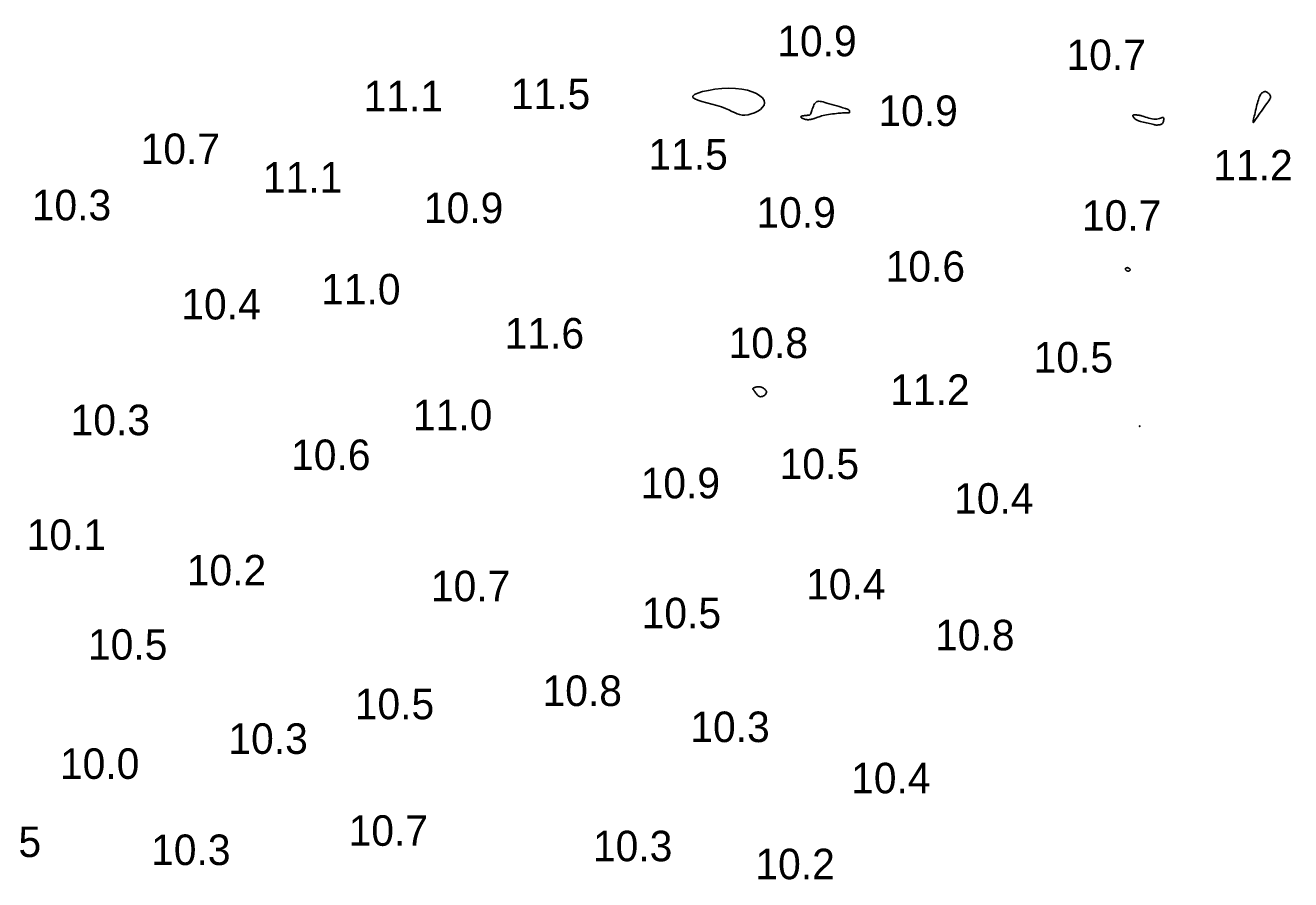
# Model space of a CAD drawing. Extents: x 3040093 to 3056816, y 408076 to 509144.
# Drawn here: x 3043639.4 to 3043846.7, y 438083.7 to 438223.6 of the extents above; entities that cross this region are included whole.
import ezdxf

# ---------------------------------------------------------------- set-up
doc = ezdxf.new("R2010")
doc.units = 0
doc.layers.add('V-CHAN-CONT-EL12-1112', color=7, linetype='Continuous')
doc.layers.add('V-TOPO-SOUN-0810', color=7, linetype='Continuous')

msp = doc.modelspace()

# ---------------------------------------------------------------- linework, layer by layer
at = {"layer": 'V-CHAN-CONT-EL12-1112'}
for points in [[(3043756.78, 438213.2), (3043757.7, 438213.01), (3043758.51, 438212.76), (3043759.21, 438212.45), (3043759.76, 438212.1), (3043760.17, 438211.73), (3043760.43, 438211.34), (3043760.51, 438210.95), (3043760.43, 438210.56), (3043760.19, 438210.2), (3043759.83, 438209.86), (3043759.39, 438209.56), (3043758.88, 438209.31), (3043758.34, 438209.11), (3043757.81, 438208.97), (3043757.3, 438208.91), (3043756.84, 438208.92), (3043756.42, 438209), (3043756.01, 438209.14), (3043755.59, 438209.33), (3043755.15, 438209.54), (3043754.66, 438209.78), (3043754.1, 438210.03), (3043753.44, 438210.28), (3043752.68, 438210.51), (3043751.86, 438210.73), (3043751.04, 438210.95), (3043750.26, 438211.16), (3043749.59, 438211.38), (3043749.08, 438211.59), (3043748.79, 438211.82), (3043748.76, 438212.05), (3043749.04, 438212.29), (3043749.6, 438212.54), (3043750.37, 438212.78), (3043751.31, 438212.98), (3043752.38, 438213.16), (3043753.5, 438213.28), (3043754.65, 438213.33), (3043755.75, 438213.31)], [(3043766.49, 438208.72), (3043766.59, 438208.76), (3043766.73, 438208.79), (3043766.9, 438208.82), (3043767.07, 438208.84), (3043767.25, 438208.86), (3043767.42, 438208.87), (3043767.57, 438208.89), (3043767.69, 438208.89), (3043767.79, 438208.91), (3043767.86, 438208.93), (3043767.93, 438208.96), (3043767.98, 438209.01), (3043768.02, 438209.09), (3043768.07, 438209.19), (3043768.12, 438209.33), (3043768.18, 438209.5), (3043768.25, 438209.7), (3043768.33, 438209.92), (3043768.41, 438210.14), (3043768.51, 438210.37), (3043768.61, 438210.58), (3043768.71, 438210.77), (3043768.83, 438210.93), (3043768.95, 438211.05), (3043769.08, 438211.13), (3043769.23, 438211.18), (3043769.4, 438211.19), (3043769.6, 438211.18), (3043769.83, 438211.14), (3043770.09, 438211.08), (3043770.39, 438210.99), (3043770.74, 438210.89), (3043771.12, 438210.78), (3043771.52, 438210.67), (3043771.93, 438210.54), (3043772.33, 438210.42), (3043772.71, 438210.31), (3043773.05, 438210.21), (3043773.34, 438210.12), (3043773.57, 438210.05), (3043773.75, 438210), (3043773.89, 438209.96), (3043773.98, 438209.93), (3043774.05, 438209.91), (3043774.09, 438209.9), (3043774.12, 438209.89), (3043774.14, 438209.88), (3043774.16, 438209.87), (3043774.18, 438209.86), (3043774.2, 438209.85), (3043774.23, 438209.84), (3043774.25, 438209.82), (3043774.27, 438209.81), (3043774.29, 438209.79), (3043774.31, 438209.78), (3043774.33, 438209.76), (3043774.35, 438209.75), (3043774.36, 438209.73), (3043774.38, 438209.71), (3043774.39, 438209.69), (3043774.4, 438209.66), (3043774.42, 438209.64), (3043774.42, 438209.6), (3043774.43, 438209.56), (3043774.44, 438209.52), (3043774.44, 438209.48), (3043774.44, 438209.44), (3043774.44, 438209.4), (3043774.43, 438209.36), (3043774.42, 438209.33), (3043774.4, 438209.3), (3043774.38, 438209.28), (3043774.35, 438209.27), (3043774.32, 438209.27), (3043774.28, 438209.27), (3043774.23, 438209.28), (3043774.17, 438209.28), (3043774.11, 438209.29), (3043774.03, 438209.3), (3043773.95, 438209.3), (3043773.85, 438209.3), (3043773.74, 438209.3), (3043773.61, 438209.3), (3043773.45, 438209.29), (3043773.28, 438209.28), (3043773.07, 438209.26), (3043772.83, 438209.24), (3043772.57, 438209.22), (3043772.27, 438209.19), (3043771.96, 438209.15), (3043771.63, 438209.11), (3043771.31, 438209.07), (3043770.98, 438209.02), (3043770.67, 438208.97), (3043770.37, 438208.91), (3043770.1, 438208.85), (3043769.86, 438208.78), (3043769.63, 438208.72), (3043769.43, 438208.65), (3043769.25, 438208.59), (3043769.09, 438208.53), (3043768.95, 438208.47), (3043768.82, 438208.42), (3043768.71, 438208.38), (3043768.61, 438208.35), (3043768.52, 438208.32), (3043768.44, 438208.3), (3043768.37, 438208.28), (3043768.31, 438208.26), (3043768.26, 438208.25), (3043768.21, 438208.24), (3043768.17, 438208.24), (3043768.12, 438208.23), (3043768.08, 438208.22), (3043768.04, 438208.22), (3043768, 438208.21), (3043767.96, 438208.21), (3043767.92, 438208.2), (3043767.87, 438208.19), (3043767.82, 438208.18), (3043767.76, 438208.17), (3043767.69, 438208.17), (3043767.62, 438208.17), (3043767.53, 438208.17), (3043767.43, 438208.18), (3043767.33, 438208.2), (3043767.2, 438208.23), (3043767.06, 438208.27), (3043766.92, 438208.32), (3043766.78, 438208.38), (3043766.65, 438208.44), (3043766.54, 438208.5), (3043766.46, 438208.56), (3043766.43, 438208.62), (3043766.43, 438208.68)], [(3043840.54, 438207.76), (3043840.53, 438207.78), (3043840.53, 438207.8), (3043840.53, 438207.85), (3043840.54, 438207.91), (3043840.56, 438208.01), (3043840.58, 438208.14), (3043840.62, 438208.31), (3043840.67, 438208.52), (3043840.72, 438208.77), (3043840.79, 438209.05), (3043840.86, 438209.36), (3043840.93, 438209.67), (3043841.01, 438209.99), (3043841.09, 438210.31), (3043841.17, 438210.62), (3043841.25, 438210.9), (3043841.32, 438211.17), (3043841.4, 438211.41), (3043841.47, 438211.64), (3043841.55, 438211.84), (3043841.63, 438212.03), (3043841.71, 438212.19), (3043841.8, 438212.34), (3043841.9, 438212.46), (3043841.99, 438212.57), (3043842.1, 438212.65), (3043842.21, 438212.71), (3043842.32, 438212.75), (3043842.43, 438212.77), (3043842.55, 438212.77), (3043842.66, 438212.74), (3043842.78, 438212.7), (3043842.9, 438212.63), (3043843.01, 438212.54), (3043843.12, 438212.45), (3043843.21, 438212.35), (3043843.29, 438212.24), (3043843.35, 438212.13), (3043843.39, 438212.02), (3043843.4, 438211.92), (3043843.39, 438211.81), (3043843.36, 438211.7), (3043843.3, 438211.58), (3043843.21, 438211.43), (3043843.1, 438211.27), (3043842.96, 438211.07), (3043842.79, 438210.83), (3043842.59, 438210.55), (3043842.36, 438210.24), (3043842.13, 438209.91), (3043841.89, 438209.58), (3043841.66, 438209.24), (3043841.43, 438208.92), (3043841.23, 438208.64), (3043841.06, 438208.39), (3043840.92, 438208.19), (3043840.82, 438208.03), (3043840.74, 438207.92), (3043840.69, 438207.84), (3043840.66, 438207.78), (3043840.64, 438207.75), (3043840.62, 438207.73), (3043840.62, 438207.73), (3043840.61, 438207.72), (3043840.6, 438207.72), (3043840.59, 438207.72), (3043840.58, 438207.73), (3043840.57, 438207.73), (3043840.56, 438207.74), (3043840.55, 438207.75), (3043840.54, 438207.75)], [(3043820.88, 438208.94), (3043820.94, 438208.96), (3043821.02, 438208.97), (3043821.12, 438208.97), (3043821.22, 438208.97), (3043821.33, 438208.96), (3043821.43, 438208.95), (3043821.53, 438208.94), (3043821.62, 438208.93), (3043821.71, 438208.92), (3043821.8, 438208.91), (3043821.89, 438208.9), (3043822, 438208.88), (3043822.12, 438208.85), (3043822.27, 438208.81), (3043822.45, 438208.76), (3043822.66, 438208.69), (3043822.9, 438208.61), (3043823.16, 438208.52), (3043823.44, 438208.44), (3043823.72, 438208.37), (3043824, 438208.31), (3043824.28, 438208.27), (3043824.54, 438208.26), (3043824.78, 438208.27), (3043825, 438208.32), (3043825.2, 438208.37), (3043825.38, 438208.43), (3043825.53, 438208.49), (3043825.65, 438208.53), (3043825.76, 438208.55), (3043825.83, 438208.54), (3043825.88, 438208.48), (3043825.91, 438208.4), (3043825.92, 438208.29), (3043825.9, 438208.16), (3043825.88, 438208.02), (3043825.83, 438207.88), (3043825.79, 438207.75), (3043825.73, 438207.64), (3043825.67, 438207.55), (3043825.61, 438207.48), (3043825.54, 438207.43), (3043825.48, 438207.4), (3043825.41, 438207.38), (3043825.34, 438207.36), (3043825.28, 438207.35), (3043825.21, 438207.35), (3043825.15, 438207.34), (3043825.09, 438207.33), (3043825.03, 438207.33), (3043824.97, 438207.32), (3043824.92, 438207.31), (3043824.88, 438207.3), (3043824.84, 438207.29), (3043824.8, 438207.29), (3043824.78, 438207.28), (3043824.75, 438207.28), (3043824.71, 438207.28), (3043824.67, 438207.29), (3043824.61, 438207.3), (3043824.52, 438207.32), (3043824.41, 438207.35), (3043824.25, 438207.38), (3043824.06, 438207.42), (3043823.84, 438207.47), (3043823.59, 438207.53), (3043823.33, 438207.59), (3043823.06, 438207.65), (3043822.8, 438207.72), (3043822.55, 438207.78), (3043822.31, 438207.83), (3043822.11, 438207.89), (3043821.94, 438207.94), (3043821.78, 438207.98), (3043821.65, 438208.03), (3043821.53, 438208.08), (3043821.43, 438208.14), (3043821.33, 438208.2), (3043821.24, 438208.27), (3043821.15, 438208.35), (3043821.06, 438208.43), (3043820.98, 438208.52), (3043820.92, 438208.61), (3043820.87, 438208.7), (3043820.83, 438208.78), (3043820.82, 438208.84), (3043820.83, 438208.9)], [(3043819.81, 438183.92), (3043819.84, 438183.92), (3043819.86, 438183.93), (3043819.89, 438183.93), (3043819.91, 438183.94), (3043819.94, 438183.94), (3043819.96, 438183.94), (3043819.98, 438183.93), (3043820, 438183.93), (3043820.02, 438183.92), (3043820.04, 438183.91), (3043820.07, 438183.9), (3043820.1, 438183.88), (3043820.12, 438183.87), (3043820.16, 438183.85), (3043820.2, 438183.82), (3043820.24, 438183.8), (3043820.28, 438183.77), (3043820.33, 438183.74), (3043820.37, 438183.71), (3043820.4, 438183.67), (3043820.42, 438183.63), (3043820.43, 438183.59), (3043820.42, 438183.55), (3043820.4, 438183.51), (3043820.36, 438183.48), (3043820.3, 438183.44), (3043820.24, 438183.41), (3043820.17, 438183.38), (3043820.1, 438183.37), (3043820.02, 438183.36), (3043819.95, 438183.37), (3043819.88, 438183.39), (3043819.82, 438183.43), (3043819.77, 438183.47), (3043819.72, 438183.52), (3043819.68, 438183.57), (3043819.65, 438183.62), (3043819.63, 438183.68), (3043819.62, 438183.73), (3043819.62, 438183.77), (3043819.62, 438183.8), (3043819.64, 438183.83), (3043819.66, 438183.85), (3043819.69, 438183.87), (3043819.72, 438183.89), (3043819.75, 438183.9), (3043819.78, 438183.91)], [(3043758.68, 438164.24), (3043758.75, 438164.27), (3043758.84, 438164.3), (3043758.93, 438164.33), (3043759.03, 438164.35), (3043759.13, 438164.38), (3043759.22, 438164.39), (3043759.3, 438164.41), (3043759.37, 438164.42), (3043759.43, 438164.42), (3043759.47, 438164.43), (3043759.51, 438164.43), (3043759.54, 438164.43), (3043759.57, 438164.43), (3043759.59, 438164.43), (3043759.62, 438164.43), (3043759.65, 438164.43), (3043759.69, 438164.43), (3043759.73, 438164.43), (3043759.78, 438164.42), (3043759.84, 438164.41), (3043759.91, 438164.38), (3043760, 438164.35), (3043760.1, 438164.3), (3043760.22, 438164.24), (3043760.34, 438164.17), (3043760.47, 438164.09), (3043760.59, 438163.99), (3043760.69, 438163.89), (3043760.77, 438163.77), (3043760.82, 438163.65), (3043760.83, 438163.52), (3043760.8, 438163.39), (3043760.73, 438163.26), (3043760.62, 438163.13), (3043760.49, 438163.02), (3043760.34, 438162.92), (3043760.18, 438162.85), (3043760.02, 438162.81), (3043759.86, 438162.8), (3043759.71, 438162.84), (3043759.56, 438162.91), (3043759.43, 438163.01), (3043759.31, 438163.12), (3043759.2, 438163.25), (3043759.09, 438163.39), (3043758.99, 438163.53), (3043758.9, 438163.65), (3043758.82, 438163.76), (3043758.75, 438163.85), (3043758.69, 438163.93), (3043758.64, 438164), (3043758.61, 438164.06), (3043758.6, 438164.11), (3043758.6, 438164.16), (3043758.63, 438164.2)], [(3043821.95, 438158.01), (3043821.96, 438158.01), (3043821.96, 438158.01), (3043821.97, 438158.01), (3043821.97, 438158.01), (3043821.98, 438158), (3043821.98, 438158), (3043821.99, 438157.99), (3043821.99, 438157.99), (3043821.99, 438157.98), (3043821.99, 438157.98), (3043821.99, 438157.97), (3043821.99, 438157.96), (3043821.99, 438157.96), (3043821.99, 438157.95), (3043821.99, 438157.95), (3043821.99, 438157.94), (3043821.99, 438157.93), (3043821.99, 438157.93), (3043821.99, 438157.93), (3043821.98, 438157.92), (3043821.98, 438157.92), (3043821.97, 438157.92), (3043821.97, 438157.92), (3043821.96, 438157.92), (3043821.95, 438157.92), (3043821.94, 438157.92), (3043821.93, 438157.92), (3043821.92, 438157.92), (3043821.92, 438157.93), (3043821.91, 438157.93), (3043821.91, 438157.94), (3043821.91, 438157.95), (3043821.91, 438157.96), (3043821.91, 438157.96), (3043821.92, 438157.97), (3043821.92, 438157.98), (3043821.93, 438157.99), (3043821.94, 438158), (3043821.94, 438158)]]:
    msp.add_lwpolyline(points, close=True, dxfattribs=at)

# ---------------------------------------------------------------- texts
at = {"layer": 'V-TOPO-SOUN-0810'}
for s, p in [('10.9 ', (3043762.59, 438218.56)), ('10.7 ', (3043809.96, 438216.3)), ('11.1 ', (3043694.84, 438209.54)), ('11.5 ', (3043718.95, 438209.9)), ('10.9 ', (3043779.16, 438207.14)), ('10.7 ', (3043658.32, 438200.91)), ('11.5 ', (3043741.49, 438199.99)), ('11.2 ', (3043834.01, 438198.22)), ('11.1 ', (3043678.34, 438196.22)), ('10.3 ', (3043640.48, 438191.69)), ('10.9 ', (3043704.71, 438191.23)), ('10.9 ', (3043759.18, 438190.48)), ('10.7 ', (3043812.49, 438189.98)), ('10.6 ', (3043780.34, 438181.65)), ('11.0 ', (3043687.88, 438177.91)), ('10.4 ', (3043664.98, 438175.45)), ('11.6 ', (3043717.94, 438170.69)), ('10.8 ', (3043754.62, 438169.12)), ('10.5 ', (3043804.58, 438166.76)), ('11.2 ', (3043781.09, 438161.44)), ('10.3 ', (3043646.84, 438156.49)), ('11.0 ', (3043702.91, 438157.31)), ('10.6 ', (3043682.96, 438150.78)), ('10.5 ', (3043762.98, 438149.3)), ('10.9 ', (3043740.21, 438146.15)), ('10.4 ', (3043791.56, 438143.63)), ('10.1 ', (3043639.65, 438137.69)), ('10.2 ', (3043665.87, 438131.88)), ('10.7 ', (3043705.86, 438129.29)), ('10.4 ', (3043767.31, 438129.58)), ('10.5 ', (3043740.38, 438124.86)), ('10.8 ', (3043788.44, 438121.25)), ('10.5 ', (3043649.69, 438119.71)), ('10.8 ', (3043724.14, 438112.13)), ('10.5 ', (3043693.39, 438109.96)), ('10.3 ', (3043748.35, 438106.22)), ('10.3 ', (3043672.69, 438104.29)), ('10.0 ', (3043645.1, 438100.19)), ('10.4 ', (3043774.69, 438097.83)), ('10.7 ', (3043692.38, 438089.23)), ('9.5', (3043632.73, 438087.39)), ('10.3 ', (3043660.03, 438086.08)), ('10.3 ', (3043732.4, 438086.7)), ('10.2 ', (3043759.01, 438083.75))]:
    msp.add_text(s, height=5, dxfattribs=at).set_placement(p)

doc.saveas('drawing.dxf')
